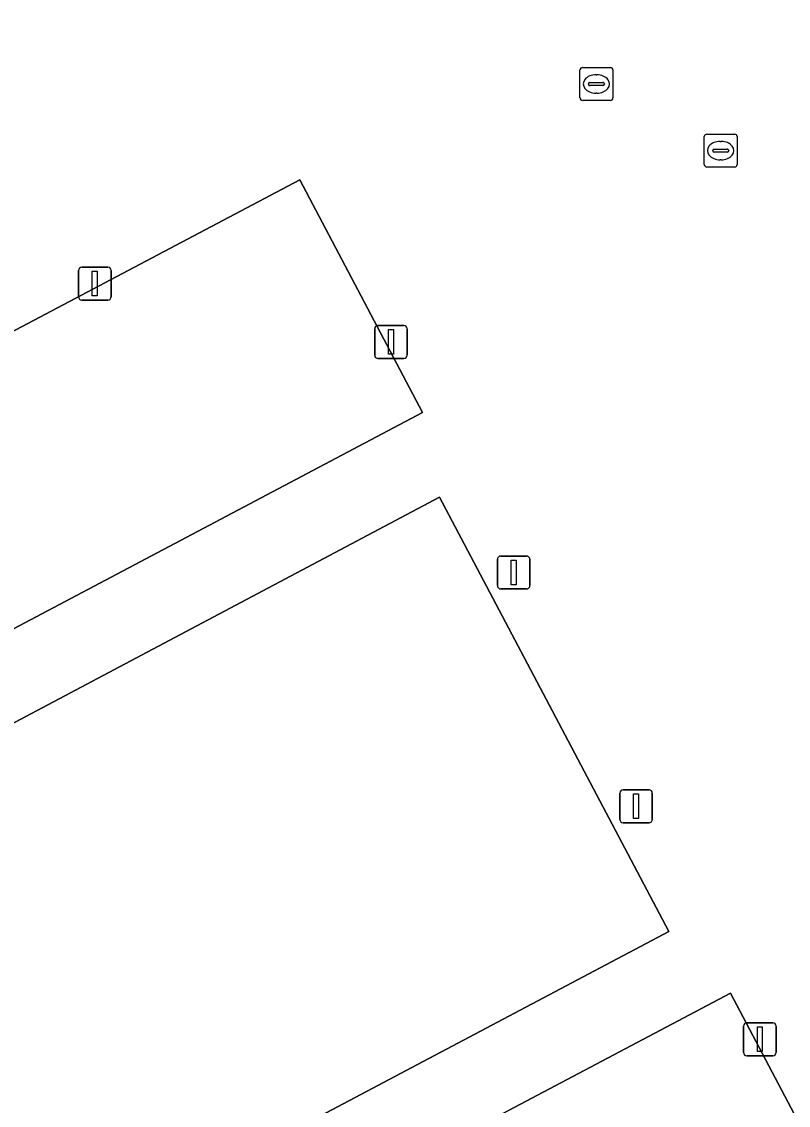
# Model space of a CAD drawing. Extents: x 162879 to 165540, y 384011 to 385181.
# Drawn here: x 163042.86 to 163066.18, y 384121.61 to 384154.55 of the extents above; entities that cross this region are included whole.
import ezdxf

# ---------------------------------------------------------------- set-up
doc = ezdxf.new("R2010")
doc.units = 0
for name, color, linetype in [('IMGEO_Groenvoorziening', 7, 'Continuous'), ('IMGEO_Lichtmast', 7, 'Continuous'), ('IMGEO_Rijbaan_lokaal_open', 7, 'Continuous'), ('IMGEO_Rioolput', 7, 'Continuous'), ('IMGEO_Voetpad_open', 7, 'Continuous')]:
    doc.layers.add(name, color=color, linetype=linetype)

msp = doc.modelspace()

# ---------------------------------------------------------------- linework, layer by layer
at = {"layer": 'IMGEO_Groenvoorziening'}
for points in [[(163080.048, 384198.225), (163053.853, 384184.48), (163067.382, 384158.999), (163093.542, 384172.882), (163094.565, 384170.805), (163101.195, 384158.277), (163100.648, 384157.988), (163101.839, 384155.875), (163076.172, 384142.348), (163082.929, 384129.591), (163083.846, 384127.811), (163085.723, 384124.303), (163069.383, 384115.626), (163064.419, 384125.025), (163037.943, 384111.038)], [(163028.579, 384128.68), (163055.056, 384142.674), (163051.325, 384149.746), (163023.084, 384134.835)]]:
    msp.add_lwpolyline(points, dxfattribs=at)
at = {"layer": 'IMGEO_Lichtmast'}
for p, q in [((163044.592, 384146.189), (163044.592, 384146.989)), ((163044.592, 384146.989), (163044.592, 384146.189)), ((163044.692, 384147.089), (163045.482, 384147.089)), ((163045.482, 384147.089), (163044.692, 384147.089)), ((163045.582, 384146.989), (163045.582, 384146.189)), ((163045.582, 384146.189), (163045.582, 384146.989)), ((163045.482, 384146.089), (163044.692, 384146.089)), ((163044.692, 384146.089), (163045.482, 384146.089)), ((163053.7, 384145.315), (163054.49, 384145.315)), ((163054.49, 384145.315), (163053.7, 384145.315)), ((163053.6, 384144.415), (163053.6, 384145.215)), ((163053.6, 384145.215), (163053.6, 384144.415)), ((163054.59, 384145.215), (163054.59, 384144.415)), ((163054.59, 384144.415), (163054.59, 384145.215)), ((163054.49, 384144.315), (163053.7, 384144.315)), ((163053.7, 384144.315), (163054.49, 384144.315)), ((163057.332, 384137.407), (163057.332, 384138.207)), ((163057.332, 384138.207), (163057.332, 384137.407)), ((163057.432, 384138.307), (163058.222, 384138.307)), ((163058.222, 384138.307), (163057.432, 384138.307)), ((163058.322, 384138.207), (163058.322, 384137.407)), ((163058.322, 384137.407), (163058.322, 384138.207)), ((163058.222, 384137.307), (163057.432, 384137.307)), ((163057.432, 384137.307), (163058.222, 384137.307)), ((163061.154, 384131.203), (163061.944, 384131.203)), ((163061.944, 384131.203), (163061.154, 384131.203)), ((163061.054, 384130.303), (163061.054, 384131.103)), ((163061.054, 384131.103), (163061.054, 384130.303)), ((163062.044, 384131.103), (163062.044, 384130.303)), ((163062.044, 384130.303), (163062.044, 384131.103)), ((163061.944, 384130.203), (163061.154, 384130.203)), ((163061.154, 384130.203), (163061.944, 384130.203)), ((163064.818, 384123.219), (163064.818, 384124.019)), ((163064.818, 384124.019), (163064.818, 384123.219)), ((163064.918, 384124.119), (163065.708, 384124.119)), ((163065.708, 384124.119), (163064.918, 384124.119)), ((163065.808, 384124.019), (163065.808, 384123.219)), ((163065.808, 384123.219), (163065.808, 384124.019)), ((163065.708, 384123.119), (163064.918, 384123.119)), ((163064.918, 384123.119), (163065.708, 384123.119))]:
    msp.add_line(p, q, dxfattribs=at)
for points in [[(163045.012, 384146.964), (163045.162, 384146.964), (163045.162, 384146.214), (163045.012, 384146.214), (163045.012, 384146.964)], [(163054.02, 384145.19), (163054.17, 384145.19), (163054.17, 384144.44), (163054.02, 384144.44), (163054.02, 384145.19)], [(163057.752, 384138.182), (163057.902, 384138.182), (163057.902, 384137.432), (163057.752, 384137.432), (163057.752, 384138.182)], [(163061.474, 384131.078), (163061.624, 384131.078), (163061.624, 384130.328), (163061.474, 384130.328), (163061.474, 384131.078)], [(163065.238, 384123.994), (163065.388, 384123.994), (163065.388, 384123.244), (163065.238, 384123.244), (163065.238, 384123.994)]]:
    msp.add_lwpolyline(points, dxfattribs=at)
for centre, start, end in [((163044.692, 384146.989), 90, 180), ((163044.692, 384146.989), 90, 180), ((163045.482, 384146.989), 0, 90), ((163045.482, 384146.989), 360, 90), ((163044.692, 384146.189), 180, 270), ((163044.692, 384146.189), 180, 270), ((163045.482, 384146.189), 270, 0), ((163045.482, 384146.189), 270, 0), ((163053.7, 384145.215), 90, 180), ((163053.7, 384145.215), 90, 180), ((163054.49, 384145.215), 0, 90), ((163054.49, 384145.215), 360, 90), ((163053.7, 384144.415), 180, 270), ((163053.7, 384144.415), 180, 270), ((163054.49, 384144.415), 270, 0), ((163054.49, 384144.415), 270, 0), ((163057.432, 384138.207), 90, 180), ((163057.432, 384138.207), 90, 180), ((163058.222, 384138.207), 0, 90), ((163058.222, 384138.207), 360, 90), ((163057.432, 384137.407), 180, 270), ((163057.432, 384137.407), 180, 270), ((163058.222, 384137.407), 270, 0), ((163058.222, 384137.407), 270, 0), ((163061.154, 384131.103), 90, 180), ((163061.154, 384131.103), 90, 180), ((163061.944, 384131.103), 0, 90), ((163061.944, 384131.103), 360, 90), ((163061.154, 384130.303), 180, 270), ((163061.154, 384130.303), 180, 270), ((163061.944, 384130.303), 270, 0), ((163061.944, 384130.303), 270, 0), ((163064.918, 384124.019), 90, 180), ((163064.918, 384124.019), 90, 180), ((163065.708, 384124.019), 0, 90), ((163065.708, 384124.019), 360, 90), ((163064.918, 384123.219), 180, 270), ((163064.918, 384123.219), 180, 270), ((163065.708, 384123.219), 270, 0), ((163065.708, 384123.219), 270, 0)]:
    msp.add_arc(centre, 0.1, start, end, dxfattribs=at)
at = {"layer": 'IMGEO_Rijbaan_lokaal_open'}
for points in [[(163023.084, 384134.835), (163051.325, 384149.746), (163055.056, 384142.674), (163028.579, 384128.68)], [(163037.943, 384111.038), (163064.419, 384125.025), (163069.383, 384115.626)]]:
    msp.add_lwpolyline(points, dxfattribs=at)
msp.add_lwpolyline([(163055.571, 384140.093), (163062.549, 384126.9), (163037.712, 384113.762), (163030.742, 384126.945)], close=True, dxfattribs=at)
at = {"layer": 'IMGEO_Rioolput'}
for p, q in [((163059.844, 384152.229), (163059.844, 384153.081)), ((163059.919, 384153.155), (163060.771, 384153.155)), ((163060.332, 384152.935), (163060.357, 384152.935)), ((163060.845, 384153.081), (163060.845, 384152.229)), ((163060.103, 384152.649), (163060.103, 384152.661)), ((163060.541, 384152.612), (163060.143, 384152.612)), ((163060.146, 384152.698), (163060.544, 384152.698)), ((163060.587, 384152.661), (163060.587, 384152.649)), ((163060.355, 384152.375), (163060.33, 384152.375)), ((163060.771, 384152.155), (163059.919, 384152.155)), ((163063.623, 384150.204), (163063.623, 384151.056)), ((163063.698, 384151.13), (163064.55, 384151.13)), ((163064.111, 384150.91), (163064.136, 384150.91)), ((163064.624, 384151.056), (163064.624, 384150.204)), ((163063.882, 384150.624), (163063.882, 384150.636)), ((163064.32, 384150.587), (163063.922, 384150.587)), ((163063.925, 384150.673), (163064.323, 384150.673)), ((163064.366, 384150.636), (163064.366, 384150.624)), ((163064.134, 384150.35), (163064.109, 384150.35)), ((163064.55, 384150.13), (163063.698, 384150.13))]:
    msp.add_line(p, q, dxfattribs=at)
for points in [[(163059.844, 384152.229), (163059.844, 384153.081)], [(163059.919, 384153.155), (163060.771, 384153.155)], [(163060.845, 384153.081), (163060.845, 384152.229)], [(163060.771, 384152.155), (163059.919, 384152.155)], [(163063.623, 384150.204), (163063.623, 384151.056)], [(163063.698, 384151.13), (163064.55, 384151.13)], [(163064.624, 384151.056), (163064.624, 384150.204)], [(163064.55, 384150.13), (163063.698, 384150.13)]]:
    msp.add_lwpolyline(points, dxfattribs=at)
for centre, radius, start, end in [((163059.921, 384153.079), 0.0765, 91.552, 178.448), ((163059.921, 384153.079), 0.0765, 91.552, 178.448), ((163060.769, 384153.079), 0.0765, 1.552, 88.448), ((163060.769, 384153.079), 0.0765, 1.552, 88.448), ((163060.143, 384152.658), 0.0403, 85.8775, 175.7526), ((163060.14, 384152.648), 0.0366, 178.938, 274.7102), ((163060.544, 384152.655), 0.043, 264.8664, 352.4533), ((163060.548, 384152.66), 0.0386, 1.7309, 96.639), ((163059.921, 384152.231), 0.0765, 181.552, 268.448), ((163059.921, 384152.231), 0.0765, 181.552, 268.448), ((163060.769, 384152.231), 0.0765, 271.552, 358.448), ((163060.769, 384152.231), 0.0765, 271.552, 358.448), ((163063.7, 384151.054), 0.0765, 91.552, 178.448), ((163063.7, 384151.054), 0.0765, 91.552, 178.448), ((163064.548, 384151.054), 0.0765, 1.552, 88.448), ((163064.548, 384151.054), 0.0765, 1.552, 88.448), ((163063.922, 384150.633), 0.0403, 85.8775, 175.7526), ((163063.919, 384150.623), 0.0366, 178.938, 274.7102), ((163064.323, 384150.63), 0.043, 264.8664, 352.4533), ((163064.327, 384150.635), 0.0386, 1.7309, 96.639), ((163063.7, 384150.206), 0.0765, 181.552, 268.448), ((163063.7, 384150.206), 0.0765, 181.552, 268.448), ((163064.548, 384150.206), 0.0765, 271.552, 358.448), ((163064.548, 384150.206), 0.0765, 271.552, 358.448)]:
    msp.add_arc(centre, radius, start, end, dxfattribs=at)
for centre, major_axis, ratio, start_param, end_param in [((163060.331, 384152.655), (-0.387, 0.002), 0.722429, 4.712389, 7.853982), ((163060.356, 384152.655), (-0.39, 0.002), 0.717154, 1.570796, 4.712389), ((163064.11, 384150.63), (-0.387, 0.002), 0.722429, 4.712389, 7.853982), ((163064.135, 384150.63), (-0.39, 0.002), 0.717154, 1.570796, 4.712389)]:
    msp.add_ellipse(centre, major_axis=major_axis, ratio=ratio, start_param=start_param, end_param=end_param, dxfattribs=at)
at = {"layer": 'IMGEO_Voetpad_open'}
msp.add_lwpolyline([(163062.549, 384126.9), (163055.571, 384140.093), (163030.742, 384126.945), (163037.712, 384113.762)], close=True, dxfattribs=at)

doc.saveas('drawing.dxf')
